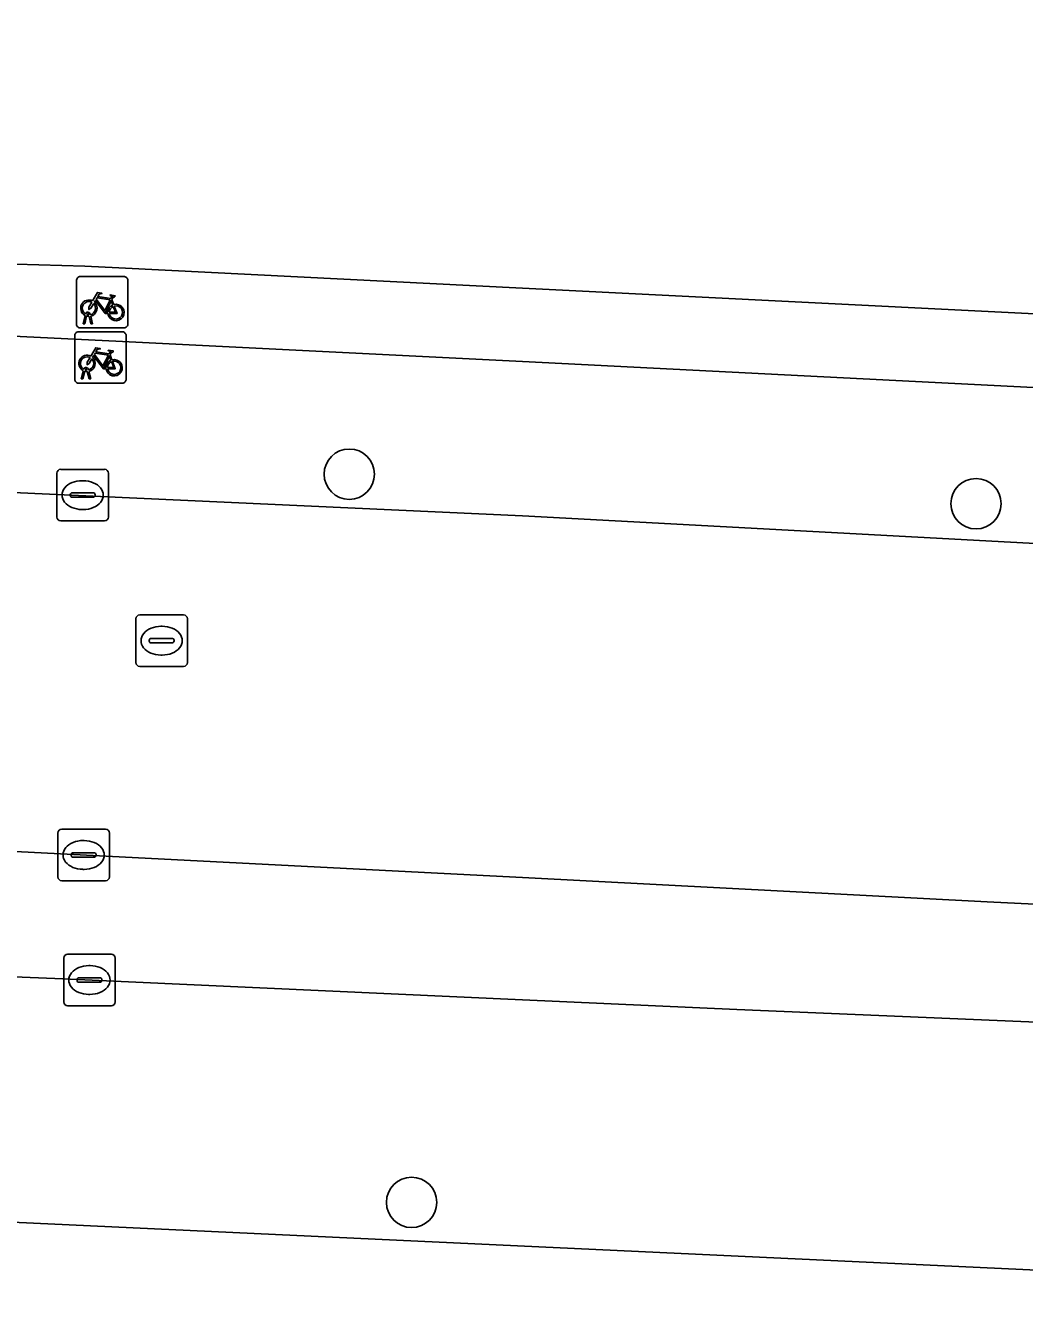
# Model space of a CAD drawing. Extents: x 161248 to 161848, y 384871 to 385383.
# Drawn here: x 161490.34 to 161509.75, y 384880.49 to 384905.6 of the extents above; entities that cross this region are included whole.
import ezdxf

# ---------------------------------------------------------------- set-up
doc = ezdxf.new("R2010")
doc.units = 0
for name, color, linetype in [('IMGEO_Berm_groen', 7, 'Continuous'), ('IMGEO_Boom', 7, 'Continuous'), ('IMGEO_Erf', 7, 'Continuous'), ('IMGEO_Fietsenrek', 7, 'Continuous'), ('IMGEO_Groenvoorziening', 7, 'Continuous'), ('IMGEO_Haag', 7, 'Continuous'), ('IMGEO_Kolk', 7, 'Continuous'), ('IMGEO_Pand', 7, 'Continuous'), ('IMGEO_Rijbaan_lokaal_open', 7, 'Continuous'), ('IMGEO_Rioolput', 7, 'Continuous'), ('IMGEO_Voetpad_open', 7, 'Continuous')]:
    doc.layers.add(name, color=color, linetype=linetype)

msp = doc.modelspace()

# ---------------------------------------------------------------- linework, layer by layer
at = {"layer": 'IMGEO_Berm_groen'}
for points in [[(161594.701, 384882.499), (161594.709, 384882.686), (161587.754, 384882.945), (161578.585, 384883.414), (161564.755, 384883.961), (161553.631, 384884.443), (161549.641, 384884.61), (161543.014, 384884.888), (161528.41, 384885.51), (161516.282, 384885.98), (161504.167, 384886.488), (161500, 384886.678), (161491.061, 384887.085), (161487.893, 384887.217), (161488.111, 384889.666), (161487.937, 384889.675), (161474.955, 384890.148), (161470.772, 384890.376), (161468.545, 384890.508), (161452.703, 384891.345), (161438.246, 384892.076), (161437.485, 384892.094)], [(161417.572, 384886.526), (161433.198, 384885.047), (161433.661, 384885.003), (161462.543, 384883.65), (161521.484, 384880.889)]]:
    msp.add_lwpolyline(points, dxfattribs=at)
at = {"layer": 'IMGEO_Boom'}
for centre in [(161496.631, 384896.89), (161508.813, 384896.316), (161497.842, 384882.743)]:
    msp.add_circle(centre, 0.489, dxfattribs=at)
at = {"layer": 'IMGEO_Erf'}
for points in [[(161482.079, 384903.557), (161474.306, 384903.145), (161474.445, 384902.333), (161474.4, 384901.782), (161474.197, 384901.793), (161472.472, 384901.888), (161467.205, 384902.169), (161465.471, 384902.789), (161464.028, 384903.912), (161462.997, 384905.435), (161463.597, 384903.538), (161465.178, 384902.396), (161467.049, 384901.693), (161472.464, 384901.396), (161472.417, 384900.431), (161492.094, 384899.477), (161500, 384899.077), (161511.33, 384898.504), (161531.851, 384897.478), (161531.908, 384898.429), (161531.936, 384898.905), (161500, 384900.507)], [(161500, 384900.507), (161492.153, 384900.901), (161491.494, 384900.934), (161489.698, 384900.984), (161489.713, 384901.276), (161487.889, 384901.412), (161487.689, 384903.87), (161484.941, 384903.75)]]:
    msp.add_lwpolyline(points, dxfattribs=at)
at = {"layer": 'IMGEO_Fietsenrek'}
for p, q in [((161491.329, 384899.805), (161491.329, 384900.646)), ((161491.329, 384900.646), (161491.329, 384899.805)), ((161491.404, 384900.73), (161492.245, 384900.73)), ((161492.245, 384900.73), (161491.404, 384900.73)), ((161492.329, 384900.655), (161492.329, 384899.814)), ((161492.329, 384899.814), (161492.329, 384900.655)), ((161492.016, 384900.279), (161492.052, 384900.184)), ((161491.456, 384899.814), (161491.495, 384899.974)), ((161491.525, 384899.962), (161491.49, 384899.814)), ((161491.567, 384899.986), (161491.566, 384899.99)), ((161491.608, 384899.814), (161491.574, 384899.956)), ((161491.598, 384899.997), (161491.599, 384899.99)), ((161491.606, 384899.96), (161491.641, 384899.814)), ((161491.369, 384899.657), (161492.21, 384899.657)), ((161492.21, 384899.657), (161491.369, 384899.657)), ((161492.254, 384899.73), (161491.413, 384899.73)), ((161491.413, 384899.73), (161492.254, 384899.73)), ((161491.49, 384899.814), (161491.456, 384899.814)), ((161491.641, 384899.814), (161491.608, 384899.814)), ((161491.294, 384898.732), (161491.294, 384899.573)), ((161491.294, 384899.573), (161491.294, 384898.732)), ((161492.294, 384899.582), (161492.294, 384898.741)), ((161492.294, 384898.741), (161492.294, 384899.582)), ((161491.981, 384899.206), (161492.017, 384899.111)), ((161491.421, 384898.741), (161491.46, 384898.901)), ((161491.49, 384898.889), (161491.455, 384898.741)), ((161491.532, 384898.913), (161491.531, 384898.917)), ((161491.573, 384898.741), (161491.539, 384898.883)), ((161491.563, 384898.924), (161491.564, 384898.917)), ((161491.571, 384898.887), (161491.606, 384898.741)), ((161492.219, 384898.657), (161491.378, 384898.657)), ((161491.378, 384898.657), (161492.219, 384898.657)), ((161491.455, 384898.741), (161491.421, 384898.741)), ((161491.606, 384898.741), (161491.573, 384898.741))]:
    msp.add_line(p, q, dxfattribs=at)
for points in [[(161491.642, 384900.256), (161491.737, 384900.42), (161491.823, 384900.406), (161491.825, 384900.397), (161491.769, 384900.386), (161491.742, 384900.341), (161491.998, 384900.3)], [(161491.998, 384900.3), (161492.023, 384900.349), (161492.017, 384900.353), (161491.994, 384900.357), (161491.982, 384900.364), (161491.981, 384900.367), (161491.983, 384900.372), (161492.078, 384900.357), (161492.08, 384900.347), (161492.07, 384900.334), (161492.058, 384900.328), (161492.044, 384900.334), (161492.016, 384900.279)], [(161491.663, 384900.204), (161491.611, 384900.114), (161491.571, 384900.089), (161491.572, 384900.136), (161491.627, 384900.23)], [(161491.938, 384900.012), (161491.888, 384900.012), (161491.697, 384900.263), (161491.678, 384900.231)], [(161491.985, 384900.275), (161491.728, 384900.316), (161491.711, 384900.287), (161491.878, 384900.067), (161491.985, 384900.275)], [(161492.033, 384900.177), (161492.003, 384900.254), (161491.894, 384900.036), (161491.937, 384900.036)], [(161491.967, 384900.036), (161492.087, 384900.035), (161492.043, 384900.149)], [(161492.063, 384900.156), (161492.118, 384900.011), (161491.968, 384900.011)], [(161491.607, 384899.183), (161491.702, 384899.347), (161491.788, 384899.333), (161491.79, 384899.324), (161491.734, 384899.313), (161491.707, 384899.268), (161491.963, 384899.227)], [(161491.628, 384899.131), (161491.576, 384899.041), (161491.536, 384899.016), (161491.537, 384899.063), (161491.592, 384899.157)], [(161491.903, 384898.939), (161491.853, 384898.939), (161491.662, 384899.19), (161491.643, 384899.158)], [(161491.95, 384899.202), (161491.693, 384899.243), (161491.676, 384899.214), (161491.843, 384898.994), (161491.95, 384899.202)], [(161491.998, 384899.104), (161491.968, 384899.181), (161491.859, 384898.963), (161491.902, 384898.963)], [(161492.028, 384899.083), (161492.083, 384898.938), (161491.933, 384898.938)], [(161491.963, 384899.227), (161491.988, 384899.276), (161491.982, 384899.28), (161491.959, 384899.284), (161491.947, 384899.291), (161491.946, 384899.294), (161491.948, 384899.299), (161492.043, 384899.284), (161492.045, 384899.274), (161492.035, 384899.261), (161492.023, 384899.255), (161492.009, 384899.261), (161491.981, 384899.206)], [(161491.932, 384898.963), (161492.052, 384898.962), (161492.008, 384899.076)]]:
    msp.add_lwpolyline(points, dxfattribs=at)
for centre, radius, start, end in [((161491.407, 384900.652), 0.0779, 92.4484, 184.2845), ((161491.407, 384900.652), 0.0779, 92.4484, 184.2845), ((161492.251, 384900.652), 0.0779, 2.4484, 94.2845), ((161492.251, 384900.652), 0.0779, 2.4484, 94.2845), ((161491.569, 384900.115), 0.159, 62.6766, 242.1369), ((161491.569, 384900.115), 0.129, 63.3192, 238.903), ((161491.569, 384900.115), 0.129, 283.6043, 43.4302), ((161491.569, 384900.115), 0.159, 283.5766, 46.6042), ((161492.096, 384900.031), 0.159, 113.3408, 178.3217), ((161492.096, 384900.031), 0.159, 187.0065, 105.7708), ((161492.096, 384900.031), 0.129, 113.923, 177.9556), ((161492.096, 384900.031), 0.129, 188.6715, 104.5883), ((161491.549, 384899.986), 0.0499, 12.8025, 158.6934), ((161491.569, 384900.115), 0.159, 253.9967, 271.7867), ((161491.549, 384899.986), 0.0174, 12.8025, 163.4502), ((161491.569, 384900.115), 0.129, 253.415, 269.0204), ((161491.372, 384899.579), 0.0779, 92.4484, 184.2845), ((161491.372, 384899.579), 0.0779, 92.4484, 184.2845), ((161491.407, 384899.808), 0.0779, 182.4484, 274.2845), ((161491.407, 384899.808), 0.0779, 182.4484, 274.2845), ((161492.216, 384899.579), 0.0779, 2.4484, 94.2845), ((161492.216, 384899.579), 0.0779, 2.4484, 94.2845), ((161492.251, 384899.808), 0.0779, 272.4484, 4.2845), ((161492.251, 384899.808), 0.0779, 272.4484, 4.2845), ((161491.534, 384899.042), 0.159, 62.6766, 242.1369), ((161491.534, 384899.042), 0.129, 63.3192, 238.903), ((161491.534, 384899.042), 0.129, 283.6043, 43.4302), ((161491.534, 384899.042), 0.159, 283.5766, 46.6042), ((161492.061, 384898.958), 0.159, 113.3408, 178.3217), ((161492.061, 384898.958), 0.159, 187.0065, 105.7708), ((161492.061, 384898.958), 0.129, 188.6715, 104.5883), ((161491.514, 384898.913), 0.0499, 12.8025, 158.6934), ((161491.534, 384899.042), 0.159, 253.9967, 271.7867), ((161491.514, 384898.913), 0.0174, 12.8025, 163.4502), ((161491.534, 384899.042), 0.129, 253.415, 269.0204), ((161492.061, 384898.958), 0.129, 113.923, 177.9556), ((161491.372, 384898.735), 0.0779, 182.4484, 274.2845), ((161491.372, 384898.735), 0.0779, 182.4484, 274.2845), ((161492.216, 384898.735), 0.0779, 272.4484, 4.2845), ((161492.216, 384898.735), 0.0779, 272.4484, 4.2845)]:
    msp.add_arc(centre, radius, start, end, dxfattribs=at)
at = {"layer": 'IMGEO_Groenvoorziening'}
for points in [[(161648.399, 384881.523), (161636.436, 384882.042), (161636.065, 384882.074), (161627.749, 384882.49), (161590.763, 384884.545), (161577.48, 384885.18), (161562.977, 384885.929), (161549.736, 384886.572), (161541.795, 384886.958), (161531.242, 384887.453), (161519.101, 384888.088), (161509.031, 384888.583), (161500, 384889.054), (161497.843, 384889.167), (161488.111, 384889.666)], [(161487.893, 384887.217), (161491.061, 384887.085), (161500, 384886.678), (161504.167, 384886.488), (161516.282, 384885.98), (161528.41, 384885.51), (161543.014, 384884.888), (161549.641, 384884.61), (161553.631, 384884.443), (161564.755, 384883.961), (161578.585, 384883.414), (161587.754, 384882.945), (161594.709, 384882.686), (161600.059, 384882.487), (161618.207, 384881.738), (161632.43, 384881.154), (161647.313, 384880.494)]]:
    msp.add_lwpolyline(points, dxfattribs=at)
at = {"layer": 'IMGEO_Haag'}
for points in [[(161648.399, 384881.523), (161636.436, 384882.042), (161636.065, 384882.074), (161627.749, 384882.49), (161590.763, 384884.545), (161577.48, 384885.18), (161562.977, 384885.929), (161549.736, 384886.572), (161541.795, 384886.958), (161531.242, 384887.453), (161519.101, 384888.088), (161509.031, 384888.583), (161500, 384889.054), (161497.843, 384889.167), (161488.111, 384889.666)], [(161487.893, 384887.217), (161491.061, 384887.085), (161500, 384886.678), (161504.167, 384886.488), (161516.282, 384885.98), (161528.41, 384885.51), (161543.014, 384884.888), (161549.641, 384884.61), (161553.631, 384884.443), (161564.755, 384883.961), (161578.585, 384883.414), (161587.754, 384882.945), (161594.709, 384882.686), (161600.059, 384882.487), (161618.207, 384881.738), (161632.43, 384881.154), (161647.313, 384880.494)]]:
    msp.add_lwpolyline(points, dxfattribs=at)
at = {"layer": 'IMGEO_Kolk'}
for p, q in [((161490.948, 384896.058), (161490.948, 384896.91)), ((161491.023, 384896.984), (161491.875, 384896.984)), ((161491.949, 384896.91), (161491.949, 384896.058)), ((161491.436, 384896.764), (161491.461, 384896.764)), ((161491.207, 384896.478), (161491.207, 384896.49)), ((161491.645, 384896.441), (161491.247, 384896.441)), ((161491.25, 384896.527), (161491.648, 384896.527)), ((161491.691, 384896.49), (161491.691, 384896.478)), ((161491.459, 384896.204), (161491.434, 384896.204)), ((161491.875, 384895.984), (161491.023, 384895.984)), ((161490.967, 384889.067), (161490.967, 384889.919)), ((161491.042, 384889.993), (161491.894, 384889.993)), ((161491.968, 384889.919), (161491.968, 384889.067)), ((161491.455, 384889.773), (161491.48, 384889.773)), ((161491.226, 384889.487), (161491.226, 384889.499)), ((161491.664, 384889.45), (161491.266, 384889.45)), ((161491.269, 384889.536), (161491.667, 384889.536)), ((161491.71, 384889.499), (161491.71, 384889.487)), ((161491.478, 384889.213), (161491.453, 384889.213)), ((161491.894, 384888.993), (161491.042, 384888.993)), ((161491.155, 384887.563), (161492.007, 384887.563)), ((161491.08, 384886.637), (161491.08, 384887.489)), ((161491.568, 384887.343), (161491.593, 384887.343)), ((161492.081, 384887.489), (161492.081, 384886.637)), ((161491.339, 384887.057), (161491.339, 384887.069)), ((161491.382, 384887.106), (161491.78, 384887.106)), ((161491.823, 384887.069), (161491.823, 384887.057)), ((161491.777, 384887.02), (161491.379, 384887.02)), ((161491.591, 384886.783), (161491.566, 384886.783)), ((161492.007, 384886.563), (161491.155, 384886.563))]:
    msp.add_line(p, q, dxfattribs=at)
for points in [[(161490.948, 384896.058), (161490.948, 384896.91)], [(161491.023, 384896.984), (161491.875, 384896.984)], [(161491.949, 384896.91), (161491.949, 384896.058)], [(161491.875, 384895.984), (161491.023, 384895.984)], [(161490.967, 384889.067), (161490.967, 384889.919)], [(161491.042, 384889.993), (161491.894, 384889.993)], [(161491.968, 384889.919), (161491.968, 384889.067)], [(161491.894, 384888.993), (161491.042, 384888.993)], [(161491.155, 384887.563), (161492.007, 384887.563)], [(161491.08, 384886.637), (161491.08, 384887.489)], [(161492.081, 384887.489), (161492.081, 384886.637)], [(161492.007, 384886.563), (161491.155, 384886.563)]]:
    msp.add_lwpolyline(points, dxfattribs=at)
for centre, radius, start, end in [((161491.025, 384896.908), 0.0765, 91.552, 178.448), ((161491.025, 384896.908), 0.0765, 91.552, 178.448), ((161491.873, 384896.908), 0.0765, 1.552, 88.448), ((161491.873, 384896.908), 0.0765, 1.552, 88.448), ((161491.247, 384896.487), 0.0403, 85.8775, 175.7526), ((161491.244, 384896.477), 0.0366, 178.938, 274.7102), ((161491.648, 384896.484), 0.043, 264.8664, 352.4533), ((161491.652, 384896.489), 0.0386, 1.7309, 96.639), ((161491.025, 384896.06), 0.0765, 181.552, 268.448), ((161491.025, 384896.06), 0.0765, 181.552, 268.448), ((161491.873, 384896.06), 0.0765, 271.552, 358.448), ((161491.873, 384896.06), 0.0765, 271.552, 358.448), ((161491.044, 384889.917), 0.0765, 91.552, 178.448), ((161491.044, 384889.917), 0.0765, 91.552, 178.448), ((161491.892, 384889.917), 0.0765, 1.552, 88.448), ((161491.892, 384889.917), 0.0765, 1.552, 88.448), ((161491.266, 384889.496), 0.0403, 85.8775, 175.7526), ((161491.263, 384889.486), 0.0366, 178.938, 274.7102), ((161491.667, 384889.493), 0.043, 264.8664, 352.4533), ((161491.671, 384889.498), 0.0386, 1.7309, 96.639), ((161491.044, 384889.069), 0.0765, 181.552, 268.448), ((161491.044, 384889.069), 0.0765, 181.552, 268.448), ((161491.892, 384889.069), 0.0765, 271.552, 358.448), ((161491.892, 384889.069), 0.0765, 271.552, 358.448), ((161491.157, 384887.487), 0.0765, 91.552, 178.448), ((161491.157, 384887.487), 0.0765, 91.552, 178.448), ((161492.005, 384887.487), 0.0765, 1.552, 88.448), ((161492.005, 384887.487), 0.0765, 1.552, 88.448), ((161491.379, 384887.066), 0.0403, 85.8775, 175.7526), ((161491.376, 384887.056), 0.0366, 178.938, 274.7102), ((161491.78, 384887.063), 0.043, 264.8664, 352.4533), ((161491.784, 384887.068), 0.0386, 1.7309, 96.639), ((161491.157, 384886.639), 0.0765, 181.552, 268.448), ((161491.157, 384886.639), 0.0765, 181.552, 268.448), ((161492.005, 384886.639), 0.0765, 271.552, 358.448), ((161492.005, 384886.639), 0.0765, 271.552, 358.448)]:
    msp.add_arc(centre, radius, start, end, dxfattribs=at)
for centre, major_axis, ratio, start_param, end_param in [((161491.435, 384896.484), (-0.387, 0.002), 0.722429, 4.712389, 7.853982), ((161491.46, 384896.484), (-0.39, 0.002), 0.717154, 1.570796, 4.712389), ((161491.454, 384889.493), (-0.387, 0.002), 0.722429, 4.712389, 7.853982), ((161491.479, 384889.493), (-0.39, 0.002), 0.717154, 1.570796, 4.712389), ((161491.567, 384887.063), (-0.387, 0.002), 0.722429, 4.712389, 7.853982), ((161491.592, 384887.063), (-0.39, 0.002), 0.717154, 1.570796, 4.712389)]:
    msp.add_ellipse(centre, major_axis=major_axis, ratio=ratio, start_param=start_param, end_param=end_param, dxfattribs=at)
at = {"layer": 'IMGEO_Pand'}
msp.add_lwpolyline([(161489.698, 384900.984), (161491.494, 384900.934), (161492.153, 384900.901), (161500, 384900.507), (161531.936, 384898.905), (161531.945, 384899.301), (161530.386, 384899.378), (161530.625, 384904.431), (161530.775, 384904.494), (161527.74, 384914.443), (161527.349, 384914.336), (161500, 384915.713), (161473.166, 384917.063)], dxfattribs=at)
at = {"layer": 'IMGEO_Rijbaan_lokaal_open'}
for points in [[(161532.296, 384894.342), (161500, 384896.083), (161475.245, 384897.212), (161468.988, 384897.507), (161466.772, 384897.621)], [(161488.111, 384889.666), (161497.843, 384889.167), (161500, 384889.054), (161509.031, 384888.583), (161519.101, 384888.088), (161531.242, 384887.453), (161541.795, 384886.958), (161549.736, 384886.572), (161562.977, 384885.929), (161577.48, 384885.18), (161590.763, 384884.545), (161627.749, 384882.49), (161636.065, 384882.074), (161636.436, 384882.042), (161636.815, 384889.124), (161635.988, 384889.174), (161635.568, 384889.193), (161629.92, 384889.448), (161628.842, 384889.496), (161624.222, 384889.75), (161620.296, 384889.966), (161579.08, 384892.215)]]:
    msp.add_lwpolyline(points, dxfattribs=at)
at = {"layer": 'IMGEO_Rioolput'}
for p, q in [((161492.483, 384893.229), (161492.483, 384894.081)), ((161492.558, 384894.155), (161493.41, 384894.155)), ((161493.484, 384894.081), (161493.484, 384893.229)), ((161492.971, 384893.935), (161492.996, 384893.935)), ((161492.742, 384893.649), (161492.742, 384893.661)), ((161493.18, 384893.612), (161492.782, 384893.612)), ((161492.785, 384893.698), (161493.183, 384893.698)), ((161493.226, 384893.661), (161493.226, 384893.649)), ((161492.994, 384893.375), (161492.969, 384893.375)), ((161493.41, 384893.155), (161492.558, 384893.155))]:
    msp.add_line(p, q, dxfattribs=at)
for points in [[(161492.483, 384893.229), (161492.483, 384894.081)], [(161492.558, 384894.155), (161493.41, 384894.155)], [(161493.484, 384894.081), (161493.484, 384893.229)], [(161493.41, 384893.155), (161492.558, 384893.155)]]:
    msp.add_lwpolyline(points, dxfattribs=at)
for centre, radius, start, end in [((161492.56, 384894.079), 0.0765, 91.552, 178.448), ((161492.56, 384894.079), 0.0765, 91.552, 178.448), ((161493.408, 384894.079), 0.0765, 1.552, 88.448), ((161493.408, 384894.079), 0.0765, 1.552, 88.448), ((161492.782, 384893.658), 0.0403, 85.8775, 175.7526), ((161492.779, 384893.648), 0.0366, 178.938, 274.7102), ((161493.183, 384893.655), 0.043, 264.8664, 352.4533), ((161493.187, 384893.66), 0.0386, 1.7309, 96.639), ((161492.56, 384893.231), 0.0765, 181.552, 268.448), ((161492.56, 384893.231), 0.0765, 181.552, 268.448), ((161493.408, 384893.231), 0.0765, 271.552, 358.448), ((161493.408, 384893.231), 0.0765, 271.552, 358.448)]:
    msp.add_arc(centre, radius, start, end, dxfattribs=at)
for centre, major_axis, ratio, start_param, end_param in [((161492.97, 384893.655), (-0.387, 0.002), 0.722429, 4.712389, 7.853982), ((161492.995, 384893.655), (-0.39, 0.002), 0.717154, 1.570796, 4.712389)]:
    msp.add_ellipse(centre, major_axis=major_axis, ratio=ratio, start_param=start_param, end_param=end_param, dxfattribs=at)
at = {"layer": 'IMGEO_Voetpad_open'}
for points in [[(161531.851, 384897.478), (161511.33, 384898.504), (161500, 384899.077), (161492.094, 384899.477), (161472.417, 384900.431), (161464.426, 384900.827), (161463.597, 384903.538), (161461.041, 384902.205)], [(161466.772, 384897.621), (161468.988, 384897.507), (161475.245, 384897.212), (161500, 384896.083), (161532.296, 384894.342), (161531.851, 384897.478)]]:
    msp.add_lwpolyline(points, dxfattribs=at)

doc.saveas('drawing.dxf')
